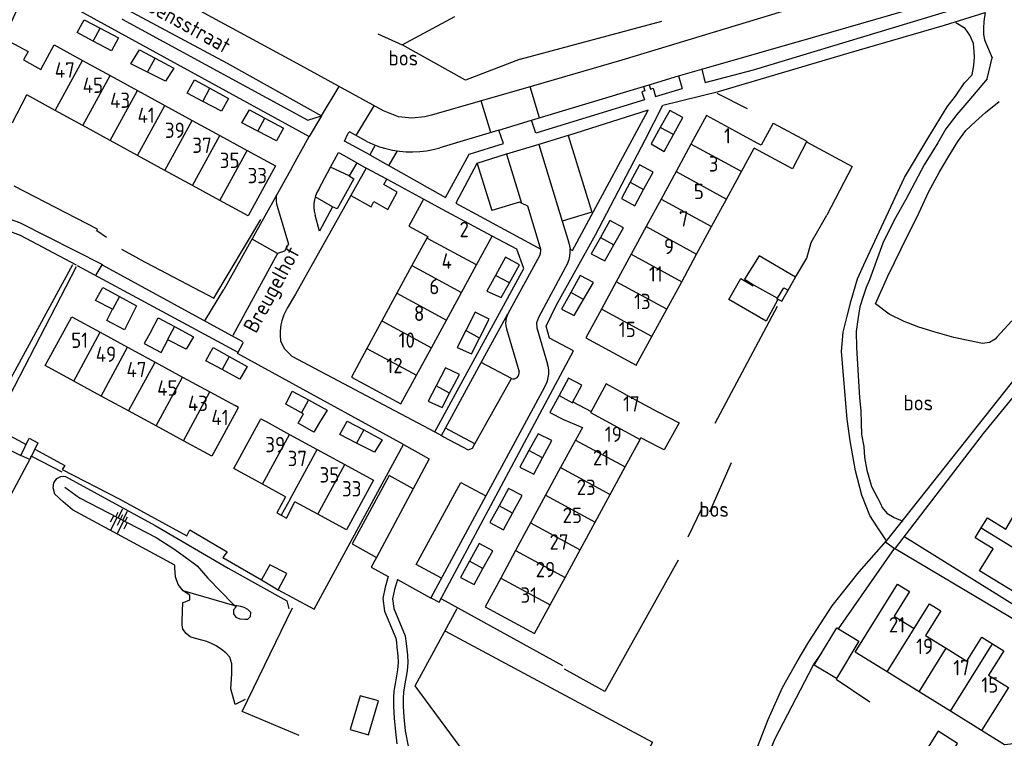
# Model space of a CAD drawing. Header units: metres. Extents: x 226218 to 240385, y 439369 to 449677.
# Tile 272 of 353: x 236503 to 236663, y 445504 to 445621. Entities that reach past the tile are written whole.
import ezdxf

# ---------------------------------------------------------------- set-up
doc = ezdxf.new("R2010")
doc.units = ezdxf.units.M
doc.header["$MEASUREMENT"] = 0
for name, color, linetype in [('BIJGEBOUW', 4, 'Continuous'), ('DAKRAND', 4, 'Continuous'), ('DAKRAND-BYG', 4, 'Continuous'), ('FUNKTIEAAND', 253, 'Continuous'), ('HEG', 253, 'Continuous'), ('HEK', 253, 'Continuous'), ('HOOFDGEBOUW', 4, 'Continuous'), ('HUISNUMMER', 253, 'Continuous'), ('KANTVERH', 253, 'Continuous'), ('KNTONVERHARD', 253, 'Continuous'), ('OVLIJNOBJ', 253, 'Continuous'), ('RASTER', 253, 'Continuous'), ('SCHUTTING', 253, 'Continuous'), ('STRAATNAAM', 253, 'Continuous'), ('TALUD', 253, 'Continuous'), ('TUSSENMUUR', 253, 'Continuous')]:
    doc.layers.add(name, color=color, linetype=linetype)
doc.styles.get("Standard").update_dxf_attribs({"font": 'iso.shx'})

# ---------------------------------------------------------------- blocks, each defined once
blk = doc.blocks.new('TA', base_point=(75009.5, 300012))
for p, q in [((75009.5, 300012.5), (75010, 300012.5)), ((75009.5, 300012.25), (75010.5, 300012.25)), ((75009.5, 300012), (75010, 300012)), ((75009.5, 300011.75), (75010.5, 300011.75)), ((75009.5, 300011.5), (75010, 300011.5))]:
    blk.add_line(p, q)

msp = doc.modelspace()

# ---------------------------------------------------------------- linework, layer by layer
at = {"layer": 'BIJGEBOUW'}
msp.add_lwpolyline([(236561.5, 445509.68), (236558.51, 445510.54), (236556.91, 445505.05), (236559.9, 445504.18), (236561.5, 445509.68)], dxfattribs=at)
at = {"layer": 'DAKRAND'}
for p, q in [((236571.94, 445589.69), (236568.82, 445591.38)), ((236593.17, 445558.35), (236596.13, 445556.8)), ((236591.66, 445555.52), (236594.72, 445554.21)), ((236607.03, 445551.06), (236604.24, 445552.5))]:
    msp.add_line(p, q, dxfattribs=at)
for points in [[(236501.45, 445617.02), (236497.3, 445606.36), (236501.93, 445603.85), (236504.27, 445608.33)], [(236625.79, 445603.71), (236631.24, 445600.78), (236631.19, 445600.68)], [(236631.19, 445600.68), (236628.9, 445596.27), (236622.7, 445599.68)], [(236568.82, 445591.38), (236566.46, 445586.95), (236569.55, 445585.29)], [(236593.17, 445558.35), (236594.62, 445561.06), (236592.45, 445562.21), (236590.92, 445559.42)], [(236590.92, 445559.42), (236589.4, 445556.66), (236591.66, 445555.52)], [(236601.36, 445559.8), (236606.99, 445556.74), (236610.48, 445554.97), (236608.05, 445550.54), (236607.03, 445551.06)], [(236546.38, 445542.93), (236544.99, 445540.31), (236545.69, 445539.91)], [(236545.69, 445539.91), (236546.55, 445539.41), (236547.91, 445542.09)]]:
    msp.add_lwpolyline(points, dxfattribs=at)
at = {"layer": 'DAKRAND-BYG'}
for p, q in [((236516.21, 445619.18), (236519.17, 445617.63)), ((236525.15, 445614.31), (236528.19, 445612.67)), ((236534.07, 445609.41), (236537.12, 445607.76)), ((236543.01, 445604.54), (236546.04, 445602.9)), ((236609.56, 445601.87), (236611.09, 445604.65)), ((236604.69, 445592.91), (236606.23, 445595.78)), ((236599.85, 445583.93), (236601.42, 445586.71)), ((236629.43, 445578.64), (236623.5, 445582.16)), ((236582.83, 445577.73), (236584.49, 445580.68)), ((236628.21, 445576.55), (236629.43, 445578.64)), ((236594.91, 445575.04), (236596.51, 445577.78)), ((236622.57, 445577.39), (236622.5, 445577.27)), ((236519.36, 445575.49), (236522.12, 445573.99)), ((236626.43, 445575.13), (236626.51, 445575.25)), ((236577.97, 445568.74), (236579.53, 445571.8)), ((236537.2, 445565.76), (236540.15, 445564.14)), ((236573.09, 445559.76), (236574.72, 445562.83)), ((236549.3, 445556.42), (236548.97, 445556.6)), ((236559.12, 445553.79), (236562.13, 445552.18)), ((236503.29, 445549.66), (236504.63, 445552.47)), ((236504.63, 445552.47), (236506.05, 445551.72)), ((236588.23, 445549.25), (236589.75, 445552.09)), ((236583.36, 445540.26), (236584.89, 445543.11)), ((236578.53, 445531.26), (236580.13, 445534.14)), ((236542.44, 445529.38), (236545.19, 445527.78))]:
    msp.add_line(p, q, dxfattribs=at)
for points in [[(236515.06, 445617.08), (236512.43, 445618.47), (236513.62, 445620.54), (236516.21, 445619.18)], [(236519.17, 445617.63), (236518.02, 445615.52), (236515.06, 445617.08)], [(236523.9, 445612.04), (236521.21, 445613.4), (236522.6, 445615.67), (236525.15, 445614.31)], [(236528.19, 445612.67), (236526.85, 445610.55), (236523.9, 445612.04)], [(236532.91, 445607.28), (236530.38, 445608.6), (236531.57, 445610.76), (236534.07, 445609.41)], [(236537.12, 445607.76), (236535.97, 445605.69), (236532.91, 445607.28)], [(236541.85, 445602.42), (236539.25, 445603.78), (236540.5, 445605.9), (236543.01, 445604.54)], [(236611.09, 445604.65), (236608.93, 445605.8), (236607.4, 445603.04)], [(236546.04, 445602.9), (236544.9, 445600.83), (236541.85, 445602.42)], [(236607.4, 445603.04), (236605.92, 445600.35), (236608.04, 445599.11), (236609.56, 445601.87)], [(236562.86, 445594.59), (236559.53, 445596.4), (236557.03, 445591.95)], [(236606.23, 445595.78), (236604.01, 445596.92), (236602.48, 445594.11)], [(236557.03, 445591.95), (236560.3, 445590.09), (236560.78, 445590.96), (236563.06, 445589.7), (236564.55, 445592.52), (236562.38, 445593.75), (236562.86, 445594.59)], [(236602.48, 445594.11), (236601.06, 445591.47), (236603.27, 445590.28), (236604.69, 445592.91)], [(236601.42, 445586.71), (236599.2, 445587.9), (236597.65, 445585.13)], [(236597.65, 445585.13), (236596.14, 445582.45), (236598.36, 445581.31), (236599.85, 445583.93)], [(236584.49, 445580.68), (236582.22, 445581.92), (236580.59, 445578.95)], [(236623.5, 445582.16), (236621.11, 445578.36), (236622.59, 445577.43), (236622.57, 445577.39)], [(236580.59, 445578.95), (236579.17, 445576.37), (236581.49, 445575.33), (236582.83, 445577.73)], [(236596.51, 445577.78), (236594.34, 445578.92), (236592.83, 445576.17)], [(236518.18, 445573.45), (236515.46, 445574.85), (236516.65, 445576.97), (236519.36, 445575.49)], [(236626.53, 445575.01), (236624.63, 445571.49), (236618.55, 445575.05), (236620.51, 445578.46), (236622.5, 445577.27)], [(236626.51, 445575.25), (236627.51, 445576.92), (236628.21, 445576.55)], [(236592.83, 445576.17), (236591.33, 445573.43), (236593.4, 445572.43), (236594.91, 445575.04)], [(236522.12, 445573.99), (236520.18, 445570.07), (236517.27, 445571.6), (236518.18, 445573.45)], [(236626.53, 445575.01), (236626.4, 445575.08), (236626.43, 445575.13)], [(236579.53, 445571.8), (236577.26, 445572.99), (236575.72, 445569.97)], [(236524.48, 445569.89), (236525.63, 445572.05), (236528.28, 445570.62)], [(236528.28, 445570.62), (236531.38, 445568.96), (236530.18, 445566.94), (236527.22, 445568.47)], [(236524.48, 445569.89), (236523.38, 445567.89), (236526.13, 445566.4), (236527.22, 445568.47)], [(236575.72, 445569.97), (236574.31, 445567.2), (236576.68, 445566.21), (236577.97, 445568.74)], [(236536.05, 445563.64), (236533.41, 445565.07), (236534.6, 445567.19), (236537.2, 445565.76)], [(236540.15, 445564.14), (236538.95, 445562.07), (236536.05, 445563.64)], [(236574.72, 445562.83), (236572.45, 445563.92), (236570.9, 445560.96)], [(236570.9, 445560.96), (236569.6, 445558.47), (236571.86, 445557.44), (236573.09, 445559.76)], [(236548.97, 445556.6), (236546.42, 445557.97), (236547.46, 445560.09), (236550.1, 445558.67)], [(236550.1, 445558.67), (236553.16, 445557.04), (236551.91, 445555.02)], [(236551.91, 445555.02), (236550.98, 445553.41), (236548.42, 445554.89), (236549.3, 445556.42)], [(236557.95, 445551.66), (236555.24, 445553.06), (236556.44, 445555.22), (236559.12, 445553.79)], [(236589.75, 445552.09), (236587.49, 445553.18), (236586.01, 445550.46)], [(236506.05, 445551.72), (236504.74, 445548.97), (236503.29, 445549.66)], [(236562.13, 445552.18), (236560.89, 445550.16), (236557.95, 445551.66)], [(236586.01, 445550.46), (236584.53, 445547.73), (236586.8, 445546.59), (236588.23, 445549.25)], [(236584.89, 445543.11), (236582.67, 445544.26), (236581.16, 445541.46)], [(236581.16, 445541.46), (236579.67, 445538.71), (236581.89, 445537.52), (236583.36, 445540.26)], [(236580.13, 445534.14), (236577.91, 445535.33), (236576.33, 445532.45)], [(236576.33, 445532.45), (236574.86, 445529.79), (236577.08, 445528.65), (236578.53, 445531.26)], [(236545.19, 445527.78), (236546.57, 445530.41), (236543.8, 445531.86), (236542.44, 445529.38)], [(236639.75, 445519.39), (236636.1, 445513.33), (236632.47, 445515.52), (236636.12, 445521.58), (236639.75, 445519.39)], [(236652.64, 445504.78), (236648.98, 445498.96), (236652.14, 445496.97), (236655.81, 445502.78), (236652.64, 445504.78)]]:
    msp.add_lwpolyline(points, dxfattribs=at)
at = {"layer": 'HEG'}
for points in [[(236522.61, 445581.59), (236534.71, 445575.26), (236542.36, 445588.03)], [(236511.71, 445580.67), (236496.54, 445552.97), (236503.29, 445549.66)], [(236519.31, 445542.59), (236530.31, 445536.58), (236530.78, 445537.54), (236536.89, 445533.95), (236536.16, 445533.04), (236542.44, 445529.38)], [(236610.31, 445532.6), (236598.38, 445511.2), (236591.81, 445514.85)]]:
    msp.add_lwpolyline(points, dxfattribs=at)
at = {"layer": 'HEK'}
for p, q in [((236565.37, 445616.49), (236573.96, 445621.1)), ((236584.58, 445614.12), (236607.63, 445620.34)), ((236561.39, 445618.29), (236565.37, 445616.49)), ((236522.61, 445581.59), (236519.73, 445583.19)), ((236626.43, 445573.9), (236616.28, 445554.84)), ((236482.62, 445507.57), (236504.72, 445548.97)), ((236615.49, 445540.46), (236618.97, 445548.52)), ((236611.95, 445536.41), (236614.19, 445540.99)), ((236571.8, 445526.33), (236591.47, 445515.45)), ((236636.01, 445513.21), (236641.52, 445509.52))]:
    msp.add_line(p, q, dxfattribs=at)
for points in [[(236584.58, 445614.12), (236575.67, 445610.73), (236565.37, 445616.49)], [(236517.22, 445585.1), (236515.66, 445586.22), (236515.78, 445586.5), (236502.18, 445593.45)], [(236631.24, 445581.74), (236631.95, 445584.33), (236634.52, 445588.77)], [(236512.28, 445580.34), (236498.77, 445554.29), (236504.13, 445551.41)], [(236545.19, 445527.78), (236551.04, 445524.63), (236565.6, 445551.42)], [(236505.54, 445550.65), (236510.47, 445548), (236509.99, 445547.34), (236519.31, 445542.59)], [(236504.87, 445549.24), (236505.01, 445549.51), (236509.95, 445546.99)], [(236572.42, 445521.07), (236606.15, 445502.96), (236598.61, 445489.19), (236574.81, 445502.21), (236567.46, 445512.14), (236574.33, 445524.74)]]:
    msp.add_lwpolyline(points, dxfattribs=at)
at = {"layer": 'HOOFDGEBOUW'}
for p, q in [((236501.45, 445617.02), (236504.46, 445615.38)), ((236506.55, 445612.48), (236508.73, 445616.47)), ((236508.73, 445616.47), (236513.34, 445613.95)), ((236504.46, 445615.38), (236503.72, 445614.02)), ((236503.72, 445614.02), (236506.55, 445612.48)), ((236513.34, 445613.95), (236517.81, 445611.5)), ((236517.81, 445611.5), (236522.27, 445609.06)), ((236522.27, 445609.06), (236526.74, 445606.61)), ((236508.89, 445605.8), (236504.27, 445608.33)), ((236513.35, 445603.36), (236508.89, 445605.8)), ((236526.74, 445606.61), (236531.2, 445604.17)), ((236531.2, 445604.17), (236535.67, 445601.73)), ((236517.82, 445600.92), (236513.35, 445603.36)), ((236625.79, 445603.71), (236623.84, 445600.13)), ((236535.67, 445601.73), (236540.13, 445599.28)), ((236623.15, 445600.5), (236619.71, 445602.37)), ((236522.28, 445598.47), (236517.82, 445600.92)), ((236612.39, 445600.33), (236609.96, 445595.85)), ((236620.63, 445595.86), (236622.7, 445599.68)), ((236623.84, 445600.13), (236623.15, 445600.5)), ((236526.75, 445596.03), (236522.28, 445598.47)), ((236540.13, 445599.28), (236544.75, 445596.76)), ((236531.21, 445593.59), (236526.75, 445596.03)), ((236609.96, 445595.85), (236607.52, 445591.37)), ((236618.19, 445591.38), (236620.63, 445595.86)), ((236535.68, 445591.14), (236531.21, 445593.59)), ((236607.52, 445591.37), (236605.09, 445586.89)), ((236615.76, 445586.9), (236618.19, 445591.38)), ((236605.09, 445586.89), (236602.65, 445582.41)), ((236613.32, 445582.41), (236615.76, 445586.9)), ((236569.4, 445585.03), (236566.96, 445580.54)), ((236569.55, 445585.29), (236569.4, 445585.03)), ((236602.65, 445582.41), (236600.22, 445577.93)), ((236610.89, 445577.93), (236613.32, 445582.41)), ((236566.96, 445580.54), (236564.52, 445576.05)), ((236575.02, 445576.16), (236577.46, 445580.65)), ((236600.22, 445577.93), (236597.8, 445573.47)), ((236608.45, 445573.45), (236610.89, 445577.93)), ((236564.52, 445576.05), (236562.08, 445571.56)), ((236572.58, 445571.67), (236575.02, 445576.16)), ((236606.03, 445569), (236608.45, 445573.45)), ((236562.08, 445571.56), (236559.64, 445567.07)), ((236570.14, 445567.18), (236572.58, 445571.67)), ((236516.21, 445569.69), (236520.67, 445567.26)), ((236520.67, 445567.26), (236525.14, 445564.84)), ((236567.7, 445562.69), (236570.14, 445567.18)), ((236525.14, 445564.84), (236529.61, 445562.41)), ((236516.36, 445559.32), (236511.89, 445561.74)), ((236529.61, 445562.41), (236534.07, 445559.99)), ((236520.83, 445556.89), (236516.36, 445559.32)), ((236534.07, 445559.99), (236538.19, 445557.75)), ((236538.71, 445557.47), (236538.19, 445557.75)), ((236525.29, 445554.47), (236520.83, 445556.89)), ((236538.71, 445557.47), (236538.68, 445557.4)), ((236529.76, 445552.04), (236525.29, 445554.47)), ((236542.36, 445555.62), (236542.28, 445555.48)), ((236542.36, 445555.62), (236543.22, 445555.15)), ((236543.22, 445555.15), (236547.04, 445553.07)), ((236547.04, 445553.07), (236551.54, 445550.61)), ((236594.72, 445554.21), (236593.6, 445552.15)), ((236593.6, 445552.15), (236591.16, 445547.66)), ((236601.67, 445547.77), (236604.11, 445552.26)), ((236604.11, 445552.26), (236604.24, 445552.5)), ((236551.54, 445550.61), (236556.04, 445548.15)), ((236556.04, 445548.15), (236560.71, 445545.6)), ((236591.16, 445547.66), (236588.72, 445543.17)), ((236599.23, 445543.28), (236601.67, 445547.77)), ((236546.38, 445542.93), (236542.62, 445544.98)), ((236596.79, 445538.78), (236599.23, 445543.28)), ((236551.62, 445540.07), (236547.91, 445542.09)), ((236588.72, 445543.17), (236586.29, 445538.67)), ((236586.29, 445538.67), (236583.85, 445534.18)), ((236594.36, 445534.29), (236596.79, 445538.78)), ((236583.85, 445534.18), (236581.41, 445529.69)), ((236591.92, 445529.8), (236594.36, 445534.29)), ((236589.48, 445525.31), (236591.92, 445529.8)), ((236649.53, 445511.19), (236644.34, 445514.41)), ((236654.63, 445508.03), (236649.53, 445511.19)), ((236659.7, 445504.88), (236654.63, 445508.03))]:
    msp.add_line(p, q, dxfattribs=at)
for points in [[(236619.71, 445602.37), (236614.92, 445604.98), (236612.39, 445600.33)], [(236544.75, 445596.76), (236540.29, 445588.62), (236535.68, 445591.14)], [(236577.46, 445580.65), (236580, 445585.32), (236571.94, 445589.69)], [(236511.89, 445561.74), (236507.25, 445564.26), (236511.57, 445572.21), (236516.21, 445569.69)], [(236597.8, 445573.47), (236595.26, 445568.8), (236603.49, 445564.32), (236606.03, 445569)], [(236559.64, 445567.07), (236557.11, 445562.4), (236565.17, 445558.02), (236567.7, 445562.69)], [(236601.36, 445559.8), (236598.58, 445561.31), (236596.13, 445556.8)], [(236538.68, 445557.4), (236534.4, 445549.52), (236529.76, 445552.04)], [(236542.62, 445544.98), (236537.95, 445547.53), (236542.28, 445555.48)], [(236560.71, 445545.6), (236556.29, 445537.51), (236551.62, 445540.07)], [(236659.65, 445537.84), (236660.65, 445539.47), (236663.64, 445537.65), (236665.7, 445541.16), (236666.64, 445540.58)], [(236670.77, 445531.04), (236667.56, 445525.85), (236659.39, 445530.84), (236661.58, 445534.42), (236658.65, 445536.21), (236659.65, 445537.84)], [(236581.41, 445529.69), (236578.87, 445525.02), (236586.94, 445520.64), (236589.48, 445525.31)], [(236644.34, 445514.41), (236639.14, 445517.63), (236646.02, 445528.71), (236647.95, 445527.51), (236645.47, 445523.51), (236648.73, 445521.49)], [(236648.73, 445521.49), (236651.21, 445525.49), (236653.08, 445524.33), (236650.6, 445520.33), (236653.92, 445518.27)], [(236653.92, 445518.27), (236657.31, 445516.17), (236659.74, 445520.08), (236661.5, 445518.98)], [(236661.5, 445518.98), (236663.31, 445517.86), (236660.85, 445513.9), (236664.09, 445511.89)], [(236668.46, 445503.09), (236663.47, 445502.55), (236659.7, 445504.88)]]:
    msp.add_lwpolyline(points, dxfattribs=at)
at = {"layer": 'KANTVERH'}
for p, q in [((236610.36, 445611.42), (236614.17, 445612.51)), ((236610.36, 445611.42), (236610.96, 445609.38)), ((236552.26, 445604.93), (236555.12, 445609.69)), ((236587.74, 445604.6), (236586.23, 445609.63)), ((236605.6, 445609.99), (236605.82, 445609.26)), ((236605.82, 445609.26), (236606.24, 445609.4)), ((236606.24, 445609.4), (236606.64, 445608.06)), ((236606.64, 445608.06), (236610.96, 445609.38)), ((236604.41, 445608.84), (236604.85, 445607.52)), ((236557.89, 445601.7), (236560.81, 445606.56)), ((236579.8, 445602.2), (236578.25, 445607.34)), ((236596.5, 445589.35), (236605.42, 445605.87)), ((236552.26, 445604.93), (236550.24, 445601.58)), ((236581.1, 445602.59), (236586.45, 445604.21)), ((236547.43, 445596.46), (236550.24, 445601.58)), ((236592.42, 445601.71), (236587.62, 445600.25)), ((236592.42, 445601.71), (236596.23, 445589.26)), ((236587.63, 445600.25), (236582.37, 445598.7)), ((236587.63, 445600.25), (236591.44, 445587.8)), ((236553.7, 445596.56), (236555.01, 445598.96)), ((236555.01, 445598.96), (236555.94, 445598.45)), ((236555.94, 445598.45), (236559.53, 445596.4)), ((236560.11, 445598.59), (236572.42, 445591.64)), ((236564.53, 445599.22), (236563.22, 445596.87)), ((236582.37, 445598.7), (236584.8, 445590.73)), ((236547.43, 445596.46), (236536.31, 445576.63)), ((236551.81, 445593.01), (236553.7, 445596.56)), ((236556.76, 445595.14), (236553.7, 445596.56)), ((236577.6, 445597.19), (236579.95, 445589.5)), ((236568.82, 445591.38), (236562.86, 445594.59)), ((236554, 445590.13), (236551.22, 445591.74)), ((236596.23, 445589.26), (236591.44, 445587.8)), ((236593.08, 445583.01), (236596.5, 445589.35)), ((236545.08, 445582.53), (236537.78, 445569.18)), ((236512.43, 445580.54), (236538.59, 445566.43)), ((236533.22, 445571.54), (236536.31, 445576.63)), ((236578.26, 445564.8), (236582.59, 445572.72)), ((236571.75, 445552.89), (236578.26, 445564.8)), ((236583.15, 445562.15), (236578.26, 445564.8)), ((236577.2, 445551.51), (236583.15, 445562.15)), ((236588.56, 445560.78), (236579, 445543.06)), ((236570.67, 445553.51), (236571.75, 445552.89)), ((236567.14, 445544.23), (236561.21, 445533.06)), ((236579, 445543.06), (236570.04, 445526.46)), ((236570.04, 445526.46), (236571.37, 445525.75))]:
    msp.add_line(p, q, dxfattribs=at)
for points in [[(236720.07, 445649.62), (236720.04, 445649.6), (236719, 445649.17), (236717.67, 445648.69), (236712.73, 445647.23), (236705.76, 445645.22), (236693.46, 445641.55), (236684.22, 445638.74), (236666.03, 445633.38), (236650.42, 445628.72), (236629.07, 445622.44), (236601.11, 445614.01), (236586.78, 445609.79), (236570.17, 445605.01), (236569.08, 445604.74), (236566.95, 445604.54), (236564.8, 445604.78), (236562.34, 445605.72), (236548.27, 445613.45), (236533.14, 445621.64), (236518.57, 445629.75), (236516.98, 445630.82)], [(236458.62, 445643.75), (236484.03, 445629.92), (236493.05, 445625.06), (236497.69, 445624.73), (236501.03, 445624.26), (236503.38, 445623.97), (236510.31, 445623.48), (236511.22, 445622.96), (236550.24, 445601.58)], [(236614.17, 445612.51), (236632.71, 445617.85), (236654.71, 445624.25), (236656.94, 445624.92), (236677.53, 445631.07)], [(236503.43, 445624.02), (236501.21, 445619.09), (236496.93, 445610.58), (236493.9, 445604.03), (236493.01, 445601.92), (236492.16, 445599.96), (236491.51, 445598.05), (236490.98, 445595.1), (236491.03, 445590.93), (236494.28, 445590.26), (236496.94, 445589.52), (236500.19, 445588.61), (236503.05, 445587.58), (236516.6, 445580.74)], [(236614.7, 445610.34), (236622.59, 445612.39), (236655.65, 445622.38), (236654.98, 445624.33)], [(236519.13, 445623), (236536.87, 445613.47), (236552.26, 445604.93)], [(236519.76, 445620.72), (236519.78, 445620.63), (236550.03, 445604.23), (236552.26, 445604.93)], [(236607.83, 445606.64), (236616.9, 445608.86), (236638.15, 445615.2), (236653.67, 445619.7), (236660.28, 445621.76)], [(236614.17, 445612.51), (236614.48, 445611.15), (236614.7, 445610.34)], [(236604.64, 445609.7), (236605.6, 445609.99), (236610.36, 445611.42)], [(236604.85, 445607.52), (236587.11, 445602.1), (236586.45, 445604.21), (236604.64, 445609.7), (236604.86, 445608.97), (236604.41, 445608.84)], [(236588.79, 445570.7), (236590.47, 445574.05), (236596.86, 445585.54), (236604.95, 445601.02), (236607.83, 445606.64)], [(236605.42, 445605.87), (236592.45, 445601.72), (236592.42, 445601.71)], [(236572.42, 445591.64), (236576.28, 445598.71), (236581.86, 445600.44), (236581.1, 445602.59), (236571.52, 445599.71)], [(236560.98, 445600.15), (236560.11, 445598.59), (236556, 445600.79), (236556.6, 445602.09)], [(236556.79, 445602.3), (236556.68, 445602.21), (236556.6, 445602.09)], [(236559.61, 445600.75), (236556.78, 445602.31), (236556.77, 445602.29)], [(236559.61, 445600.75), (236560.62, 445600.29), (236561.66, 445599.9), (236562.73, 445599.59), (236563.81, 445599.34), (236564.91, 445599.17), (236566.02, 445599.08), (236567.13, 445599.05), (236568.24, 445599.11), (236569.35, 445599.23), (236570.44, 445599.44), (236571.52, 445599.71)], [(236582.37, 445598.7), (236582.33, 445598.69), (236577.52, 445597.16), (236574.09, 445590.72), (236587.93, 445583.23), (236587.85, 445583.53), (236585.85, 445590.22), (236584.8, 445590.73), (236584.47, 445590.88), (236579.95, 445589.5)], [(236557.97, 445597.29), (236556.76, 445595.14), (236557.52, 445594.67), (236554.77, 445589.77), (236554, 445590.13), (236551.92, 445586.15), (236551.18, 445588.78)], [(236551.81, 445593.01), (236551.5, 445592.46), (236551.26, 445591.88), (236551.1, 445591.27), (236551.01, 445590.65), (236550.99, 445590.02), (236551.05, 445589.39), (236551.18, 445588.78)], [(236544.88, 445591.91), (236544.83, 445591.48), (236544.84, 445591.05), (236544.9, 445590.62), (236545.01, 445590.21)], [(236557.03, 445591.95), (236548.02, 445575.87), (236546.63, 445573.64), (236546.11, 445572.54), (236545.79, 445571.53), (236545.6, 445570.88), (236545.48, 445569.89), (236545.49, 445569.24), (236545.57, 445568.24), (236546.19, 445567.02), (236547.42, 445565.8), (236570.67, 445553.51)], [(236545.01, 445590.21), (236546.84, 445584.03), (236546.23, 445582.91), (236545.08, 445582.53), (236540.92, 445584.84)], [(236512.33, 445580.64), (236503.2, 445585.44), (236500.64, 445586.43), (236497.84, 445587.16), (236492.74, 445588.18), (236491.79, 445588.11), (236491.17, 445587.2), (236492.74, 445571.56), (236493.01, 445568.53), (236493.19, 445565.25), (236492.92, 445561.61), (236492.78, 445559.17), (236492.11, 445556.12), (236490.57, 445552.05), (236485.15, 445543.46), (236482.76, 445541.36), (236480.97, 445539.33), (236479.61, 445537.7), (236478.33, 445537.13), (236476.66, 445536.44), (236469.22, 445524.72), (236465.36, 445517.61), (236463.11, 445512.08), (236463.75, 445510.1)], [(236591.44, 445587.8), (236592.36, 445584.81), (236592.58, 445584.03), (236592.7, 445583.22), (236593.08, 445583.01)], [(236570.67, 445553.51), (236585.19, 445580.09), (236584.06, 445583.2), (236580, 445585.32)], [(236587.91, 445582.65), (236587.72, 445582.11), (236582.59, 445572.72), (236582.31, 445571.97), (236582.21, 445571.17), (236582.23, 445570.72), (236582.38, 445570.28), (236584.42, 445563.27)], [(236587.72, 445582.11), (236587.84, 445582.37), (236587.92, 445582.65), (236587.95, 445582.94), (236587.93, 445583.23)], [(236592.36, 445580.99), (236592.54, 445581.53), (236592.66, 445582.09), (236592.72, 445582.66), (236592.7, 445583.22)], [(236515.55, 445579.02), (236516.51, 445580.69), (236539.4, 445568.2)], [(236592.36, 445580.99), (236587.56, 445572.08), (236587.26, 445571.24), (236587.3, 445570.44), (236589.06, 445564.5)], [(236647.2, 445536.39), (236667.91, 445523.54), (236671.23, 445524.02), (236690.11, 445554.53), (236704.8, 445556.22), (236702.16, 445579.2), (236702.13, 445579.52)], [(236571.37, 445525.75), (236593.29, 445566.68), (236589.36, 445568.76), (236588.79, 445570.7)], [(236645.7, 445534.56), (236660.04, 445553.21), (236672.46, 445568.39), (236670.94, 445569.5), (236644.08, 445535.57), (236645.55, 445534.51)], [(236565.6, 445551.42), (236538.55, 445566.23), (236539.54, 445568.08)], [(236588.56, 445560.78), (236588.82, 445561.27), (236589.02, 445561.78), (236589.16, 445562.32), (236589.23, 445562.86), (236589.24, 445563.41), (236589.18, 445563.96), (236589.06, 445564.5)], [(236583.15, 445562.15), (236583.4, 445562.11), (236583.65, 445562.13), (236583.89, 445562.21), (236584.1, 445562.35), (236584.27, 445562.54), (236584.38, 445562.77), (236584.44, 445563.02), (236584.42, 445563.27)], [(236571.75, 445552.89), (236572.11, 445552.69), (236576.09, 445550.55), (236576.82, 445550.83), (236577.2, 445551.51), (236572.41, 445554.09)], [(236565.6, 445551.42), (236569.79, 445549.12), (236567.14, 445544.23), (236563.23, 445546.36), (236557.22, 445535.26), (236561.21, 445533.06), (236560.31, 445531.47), (236563.1, 445529.93), (236562.6, 445528.2), (236562.22, 445526.36), (236562.49, 445524.32), (236564.32, 445519.88), (236564.43, 445519.18), (236564.52, 445518.43), (236564.69, 445517.03), (236564.71, 445515.96), (236564.62, 445514.76), (236564.22, 445512.47), (236564.03, 445511.31), (236563.97, 445510.17), (236563.97, 445508.8), (236564.08, 445506.9), (236564.29, 445504.65), (236564.51, 445502.71)], [(236571.76, 445529.65), (236567.64, 445531.87), (236574.9, 445545.23), (236579, 445543.06)], [(236645.55, 445534.55), (236668.02, 445521.21), (236693.62, 445524.16)], [(236564.59, 445529.44), (236564.12, 445527.82), (236563.81, 445526.3), (236564.02, 445524.73), (236565.84, 445520.3), (236565.97, 445519.43), (236566.08, 445518.61), (236566.25, 445517.13), (236566.28, 445515.92), (236566.17, 445514.56), (236565.75, 445512.14), (236565.59, 445511.14), (236565.53, 445510.14), (236565.53, 445508.84), (236565.64, 445507.02), (236565.85, 445504.8), (236566.36, 445502.34)], [(236564.59, 445529.44), (236570.01, 445526.47), (236570.04, 445526.46)]]:
    msp.add_lwpolyline(points, dxfattribs=at)
at = {"layer": 'KNTONVERHARD'}
for p, q in [((236660.63, 445610.95), (236661.43, 445614.34)), ((236636.4, 445521.41), (236645.55, 445534.51))]:
    msp.add_line(p, q, dxfattribs=at)
for points in [[(236660.28, 445621.76), (236660.08, 445620.3), (236660, 445619.2), (236660.03, 445618.16), (236660.2, 445617.31), (236661.43, 445614.34)], [(236644.23, 445535.72), (236642.83, 445537.87), (236641.54, 445539.88), (236640.22, 445543.19), (236639.18, 445547.14), (236638.32, 445552), (236637.83, 445555.57), (236636.88, 445566.59), (236637.2, 445569.69), (236637.83, 445572.34), (236638.47, 445574.89), (236639.53, 445578.4), (236640.8, 445581.27), (236647.15, 445594.86), (236651.12, 445601.52), (236654.09, 445606.37), (236655.49, 445608.15), (236656.93, 445610.27), (236658.19, 445611.59), (236658.45, 445613.14), (236658.57, 445614.49), (236658.5, 445615.38), (236658.37, 445616.67), (236657.79, 445618.05), (236657.02, 445619.13), (236655.5, 445620.04)], [(236660.63, 445610.95), (236657.65, 445607.4), (236655.66, 445605.16), (236653.88, 445602.78), (236652.58, 445600.51), (236650.38, 445596.97), (236647.38, 445591.33), (236645.47, 445587.95), (236643.62, 445584.17), (236641.47, 445578.25), (236640.91, 445576.99), (236640.44, 445575.54), (236639.89, 445573.83), (236639.54, 445571.78), (236639.29, 445569.84), (236639.35, 445567.2)], [(236639.35, 445567.2), (236639.84, 445559), (236640.04, 445556.92), (236640.09, 445554.93), (236640.18, 445553.04), (236640.53, 445551.11), (236640.67, 445549.32), (236641.02, 445547.24), (236641.78, 445544.57), (236643.24, 445541.82), (236643.55, 445541.18), (236644.27, 445540.25), (236645.48, 445539.53), (236646.89, 445538.97)], [(236619.81, 445493.38), (236624.97, 445506.64), (236627.28, 445511.87), (236629.67, 445516.11), (236631.58, 445519.29), (236635.38, 445525.16), (236639.77, 445530.68), (236644.23, 445535.72)], [(236622.98, 445495.63), (236623.41, 445496.9), (236626.04, 445503.48), (236632.32, 445515.58), (236633.68, 445517.52)]]:
    msp.add_lwpolyline(points, dxfattribs=at)
at = {"layer": 'OVLIJNOBJ'}
for points in [[(236664.62, 445571.54), (236662.2, 445568.89), (236661.91, 445568.59), (236661.02, 445568.02), (236659.88, 445567.89), (236655.18, 445568.82), (236652.13, 445569.7), (236649.52, 445570.53), (236647.11, 445571.42), (236644.69, 445572.65), (236642.46, 445574.34), (236644.45, 445578.82), (236646.63, 445583.3), (236649.48, 445589.09), (236651.13, 445592.61), (236652.8, 445595.69), (236654.24, 445598.11), (236655.87, 445600.74), (236657.17, 445602.51), (236658.72, 445603.99), (236660.33, 445605.47), (236662.58, 445607.24)], [(236539.8, 445509.93), (236538.17, 445509.1), (236537.46, 445511.67), (236537.61, 445514.11), (236537.61, 445515.75), (236537.29, 445516.79), (236536.68, 445517.52), (236535.97, 445518.05), (236535.11, 445518.68), (236534.35, 445519.06), (236533.55, 445519.34), (236532.75, 445519.57), (236531.74, 445519.84), (236530.84, 445520.12), (236530.18, 445520.65), (236529.67, 445521.39), (236529.55, 445522.08), (236529.54, 445522.73), (236529.66, 445525.72), (236530.06, 445525.82), (236530.8, 445526.14), (236530.78, 445526.89), (236529.72, 445527.61), (236528.9, 445528.63), (236528.47, 445529.87), (236528.38, 445531.36), (236528.37, 445531.8), (236511.69, 445540.81), (236510.16, 445542.12), (236508.84, 445543.33), (236508.57, 445544.37), (236508.65, 445545.17)], [(236508.65, 445545.17), (236509.13, 445545.88), (236509.77, 445546.24), (236510.26, 445546.25), (236510.56, 445546.21), (236525.18, 445538.25), (236537.04, 445531.32), (236546.58, 445525.97), (236546.91, 445524.68)], [(236510.46, 445544.47), (236512.84, 445542.73), (236525.33, 445536.31), (236528.17, 445534.44), (236530.09, 445533.09), (236532.01, 445531.65), (236533.75, 445529.65), (236537.84, 445525.42), (236538.16, 445525.18)], [(236538.16, 445525.18), (236538.35, 445525.03), (236537.91, 445524.53), (236537.93, 445523.88), (236538.29, 445523.34), (236538.94, 445523.06), (236539.74, 445522.98), (236540.24, 445522.99), (236540.67, 445523.45), (236540.71, 445524.1), (236540.25, 445524.58), (236539.65, 445524.87), (236539.09, 445525.05), (236538.44, 445525.19), (236538.14, 445525.18), (236529.72, 445527.61)], [(236548.59, 445504.07), (236539.34, 445507.98), (236547.5, 445524.85)]]:
    msp.add_lwpolyline(points, dxfattribs=at)
at = {"layer": 'RASTER'}
msp.add_line((236629.43, 445578.64), (236631.24, 445581.74), dxfattribs=at)
msp.add_lwpolyline([(236626.43, 445575.13), (236627.18, 445574.78), (236628.21, 445576.55)], dxfattribs=at)
at = {"layer": 'SCHUTTING'}
msp.add_line((236621.58, 445606.04), (236616.66, 445608.54), dxfattribs=at)
msp.add_lwpolyline([(236631.19, 445600.68), (236638.62, 445596.69), (236634.52, 445588.77)], dxfattribs=at)
at = {"layer": 'TUSSENMUUR'}
for p, q in [((236515.06, 445617.08), (236516.21, 445619.18)), ((236508.89, 445605.8), (236513.34, 445613.95)), ((236523.9, 445612.04), (236525.15, 445614.31)), ((236513.35, 445603.36), (236517.81, 445611.5)), ((236517.82, 445600.92), (236522.27, 445609.06)), ((236532.91, 445607.28), (236534.07, 445609.41)), ((236522.28, 445598.47), (236526.74, 445606.61)), ((236526.75, 445596.03), (236531.2, 445604.17)), ((236541.85, 445602.42), (236543.01, 445604.54)), ((236609.56, 445601.87), (236607.4, 445603.04)), ((236531.21, 445593.59), (236535.67, 445601.73)), ((236620.63, 445595.86), (236612.39, 445600.33)), ((236535.68, 445591.14), (236540.13, 445599.28)), ((236609.96, 445595.85), (236618.19, 445591.38)), ((236602.48, 445594.11), (236604.69, 445592.91)), ((236607.52, 445591.37), (236615.76, 445586.9)), ((236605.09, 445586.89), (236613.32, 445582.41)), ((236577.46, 445580.65), (236569.4, 445585.03)), ((236597.65, 445585.13), (236599.85, 445583.93)), ((236602.65, 445582.41), (236610.89, 445577.93)), ((236566.96, 445580.54), (236575.02, 445576.16)), ((236582.83, 445577.73), (236580.59, 445578.95)), ((236608.45, 445573.45), (236600.22, 445577.93)), ((236622.57, 445577.39), (236626.51, 445575.25)), ((236564.52, 445576.05), (236572.58, 445571.67)), ((236594.91, 445575.04), (236592.83, 445576.17)), ((236606.03, 445569), (236597.8, 445573.47)), ((236562.08, 445571.56), (236570.14, 445567.18)), ((236511.89, 445561.74), (236516.21, 445569.69)), ((236577.97, 445568.74), (236575.72, 445569.97)), ((236516.36, 445559.32), (236520.67, 445567.26)), ((236537.2, 445565.76), (236536.05, 445563.64)), ((236559.64, 445567.07), (236567.7, 445562.69)), ((236520.83, 445556.89), (236525.14, 445564.84)), ((236525.29, 445554.47), (236529.61, 445562.41)), ((236573.09, 445559.76), (236570.9, 445560.96)), ((236529.76, 445552.04), (236534.07, 445559.99)), ((236550.1, 445558.67), (236548.97, 445556.6)), ((236542.62, 445544.98), (236547.04, 445553.07)), ((236559.12, 445553.79), (236557.95, 445551.66)), ((236593.6, 445552.15), (236601.67, 445547.77)), ((236547.12, 445542.52), (236551.54, 445550.61)), ((236588.23, 445549.25), (236586.01, 445550.46)), ((236551.62, 445540.07), (236556.04, 445548.15)), ((236591.16, 445547.66), (236599.23, 445543.28)), ((236547.12, 445542.52), (236545.69, 445539.91)), ((236588.72, 445543.17), (236596.79, 445538.78)), ((236583.36, 445540.26), (236581.16, 445541.46)), ((236586.29, 445538.67), (236594.36, 445534.29)), ((236659.65, 445537.84), (236670.77, 445531.04)), ((236583.85, 445534.18), (236591.92, 445529.8)), ((236578.53, 445531.26), (236576.33, 445532.45)), ((236581.41, 445529.69), (236589.48, 445525.31)), ((236644.34, 445514.41), (236648.73, 445521.49)), ((236649.53, 445511.19), (236653.92, 445518.27)), ((236654.63, 445508.03), (236661.5, 445518.98)), ((236664.09, 445511.89), (236659.7, 445504.88))]:
    msp.add_line(p, q, dxfattribs=at)
for points in [[(236519.36, 445575.49), (236518.23, 445573.42), (236518.18, 445573.45)], [(236528.28, 445570.62), (236527.14, 445568.51), (236527.22, 445568.47)], [(236590.92, 445559.42), (236593.11, 445558.23), (236593.17, 445558.35)], [(236596.13, 445556.8), (236596.04, 445556.64), (236604.11, 445552.26)]]:
    msp.add_lwpolyline(points, dxfattribs=at)

# ---------------------------------------------------------------- block references
at = {"layer": 'TALUD'}
for p, xscale, yscale, rotation in [((236519.52, 445539.3), 1.67, 1.67, 63.0214), ((236519.51, 445539.32), 2.48, 2.48, 243.0007)]:
    msp.add_blockref('TA', p, dxfattribs=dict(at, xscale=xscale, yscale=yscale, rotation=rotation))

# ---------------------------------------------------------------- texts
at = {"layer": 'FUNKTIEAAND'}
for p in [(236563.16, 445613.11), (236647.01, 445556.98), (236613.75, 445539.65)]:
    msp.add_text('bos', height=2.5, dxfattribs=at).set_placement(p)
at = {"layer": 'HUISNUMMER'}
for s, p in [('47', (236508.81, 445611.14)), ('45', (236513.35, 445608.65)), ('43', (236517.81, 445606.21)), ('41', (236522.28, 445603.77)), ('39', (236526.74, 445601.32)), ('1', (236617.77, 445600.42)), ('37', (236531.21, 445598.88)), ('35', (236535.67, 445596.43)), ('3', (236615.29, 445595.85)), ('33', (236540.21, 445593.95)), ('5', (236612.86, 445591.37)), ('7', (236610.42, 445586.89)), ('2', (236574.7, 445585.17)), ('9', (236607.99, 445582.41)), ('4', (236571.79, 445580.03)), ('11', (236605.55, 445577.93)), ('6', (236569.79, 445575.88)), ('13', (236603.13, 445573.46)), ('8', (236567.29, 445571.53)), ('15', (236600.65, 445568.9)), ('51', (236511.48, 445567.15)), ('10', (236564.79, 445567.17)), ('49', (236515.48, 445564.87)), ('47', (236520.48, 445562.37)), ('12', (236562.79, 445563.03)), ('45', (236525.48, 445559.37)), ('43', (236530.48, 445556.87)), ('17', (236601.34, 445556.79)), ('41', (236534.3, 445554.58)), ('19', (236598.36, 445551.85)), ('39', (236543.08, 445550.16)), ('37', (236546.73, 445547.9)), ('21', (236596.42, 445548.03)), ('35', (236551.92, 445545.23)), ('33', (236555.58, 445542.97)), ('23', (236593.78, 445543.21)), ('25', (236591.49, 445538.64)), ('27', (236589.36, 445534.32)), ('29', (236587.11, 445529.82)), ('31', (236584.64, 445525.67)), ('21', (236644.61, 445520.83)), ('19', (236649.05, 445517.32)), ('17', (236655.1, 445513.85)), ('15', (236659.67, 445511.04))]:
    msp.add_text(s, height=2.5, dxfattribs=at).set_placement(p)
at = {"layer": 'STRAATNAAM'}
for s, rotation, p in [('Rubensstraat', 331.257, (236520.55, 445623.77)), ('Breugelhof', 61.6138, (236541.57, 445569.37))]:
    msp.add_text(s, height=2.5, rotation=rotation, dxfattribs=at).set_placement(p)

doc.saveas('drawing.dxf')
